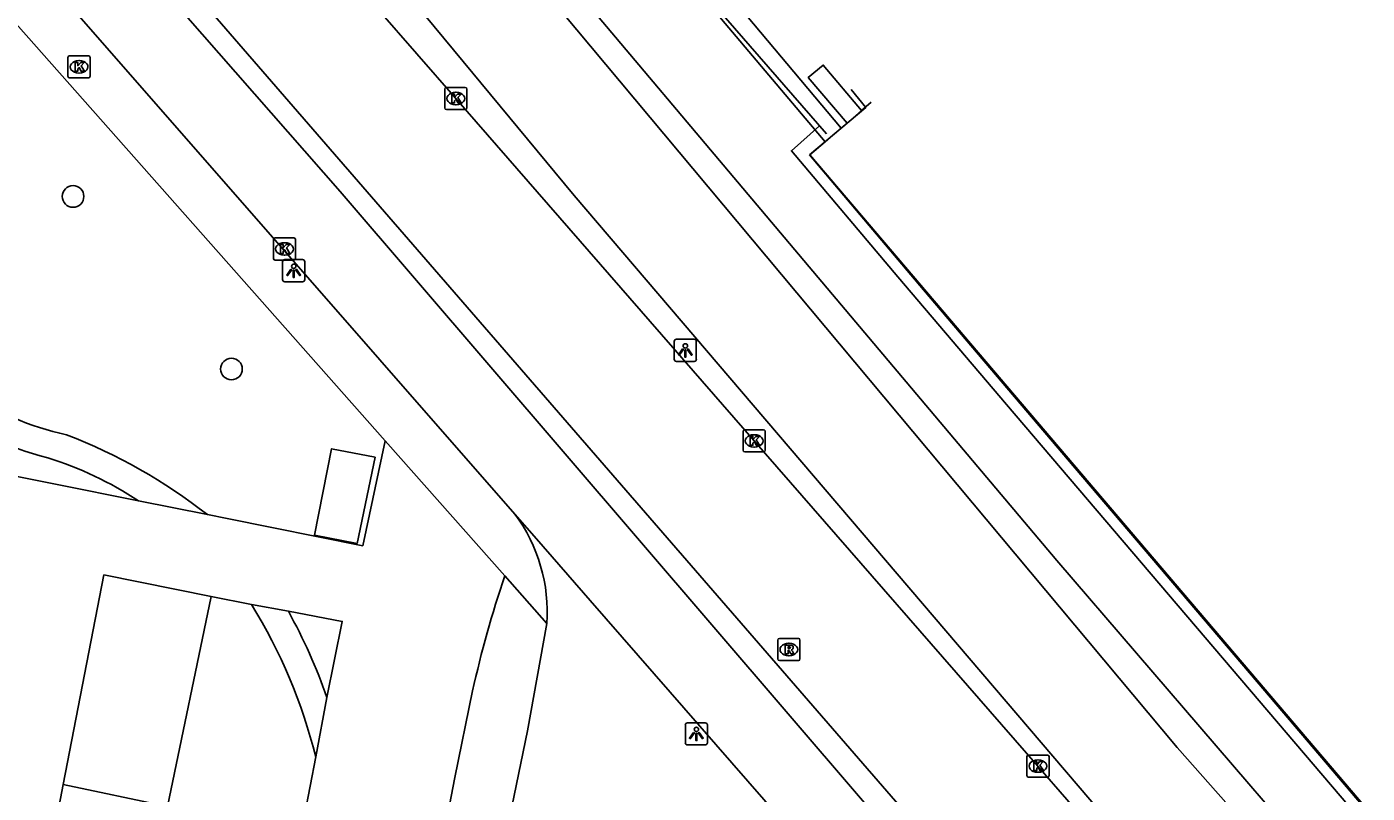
# Model space of a CAD drawing. Extents: x 158797 to 159887, y 384318 to 385255.
# Drawn here: x 159635 to 159695.5, y 384750.3 to 384784.9 of the extents above; entities that cross this region are included whole.
import ezdxf

# ---------------------------------------------------------------- set-up
doc = ezdxf.new("R2010")
doc.units = 0
for name, color, linetype in [('IMGEO_Boom', 7, 'Continuous'), ('IMGEO_Fietspad_gesloten', 7, 'Continuous'), ('IMGEO_Grasland_overig', 7, 'Continuous'), ('IMGEO_Hek', 7, 'Continuous'), ('IMGEO_Kolk', 7, 'Continuous'), ('IMGEO_Lichtpunt', 7, 'Continuous'), ('IMGEO_Muur', 7, 'Continuous'), ('IMGEO_Parkeervlak_halfverhard', 7, 'Continuous'), ('IMGEO_Perron', 7, 'Continuous'), ('IMGEO_Rijbaan_lokaal_gesloten', 7, 'Continuous'), ('IMGEO_Rijbaan_lokaal_open', 7, 'Continuous'), ('IMGEO_Rioolput', 7, 'Continuous'), ('IMGEO_Spoorbaan_halfverhard', 7, 'Continuous'), ('IMGEO_Voetpad_open', 7, 'Continuous')]:
    doc.layers.add(name, color=color, linetype=linetype)

msp = doc.modelspace()

# ---------------------------------------------------------------- linework, layer by layer
at = {"layer": 'IMGEO_Boom'}
for centre in [(159637.095, 384777.245), (159644.247, 384769.448)]:
    msp.add_circle(centre, 0.489, dxfattribs=at)
at = {"layer": 'IMGEO_Fietspad_gesloten'}
for points in [[(159657.044, 384762.896), (159644.852, 384776.828), (159619.092, 384806.285), (159606.9, 384820.341), (159599.922, 384828.238), (159594.107, 384832.049)], [(159603.16, 384829.929), (159649.153, 384777.465), (159672.738, 384749.959), (159692.707, 384727.03), (159698.66, 384720.233), (159741.572, 384670.966)]]:
    msp.add_lwpolyline(points, dxfattribs=at)
at = {"layer": 'IMGEO_Grasland_overig'}
for points in [[(159686.785, 384745.578), (159659.717, 384777.293), (159630.789, 384812.222), (159508.186, 384960.258), (159505.464, 384963.64), (159499.262, 384971.033), (159498.367, 384972.113), (159494.557, 384976.714), (159480.455, 384993.887), (159435.874, 385048.176), (159320.599, 385188.545), (159302.586, 385210.352), (159284.076, 385232.76), (159282.981, 385235.178)], [(159567.394, 384904.037), (159585.637, 384882.125), (159607.719, 384855.428), (159652.504, 384801.684), (159671.056, 384779.718)], [(159739.398, 384693.269), (159716.261, 384720.485), (159708.105, 384729.589), (159699.488, 384739.863), (159681.512, 384760.791), (159645.945, 384803.015), (159633.338, 384818.502), (159619.412, 384835.299), (159608.817, 384847.839), (159588.571, 384872.366), (159576.678, 384886.554), (159564.321, 384901.515)], [(159563.433, 384900.786), (159569.584, 384893.35), (159582.646, 384877.403), (159594.913, 384863.261), (159606.728, 384848.536), (159618.755, 384834.163), (159626.705, 384824.394), (159634.351, 384815.605), (159646.761, 384800.75), (159659.145, 384785.598), (159686.94, 384752.346), (159702.215, 384735.071), (159702.99, 384734.051), (159720.76, 384713.709), (159726.849, 384706.57)]]:
    msp.add_lwpolyline(points, dxfattribs=at)
at = {"layer": 'IMGEO_Hek'}
for points in [[(159547.185, 384928.671), (159563.152, 384909.374), (159566.715, 384905.032), (159567.477, 384904.104), (159567.903, 384903.585), (159575.829, 384893.965), (159578.992, 384890.053), (159580.597, 384888.161), (159585.637, 384882.125), (159594.987, 384870.844), (159606.222, 384857.404), (159617.389, 384843.961), (159622.172, 384838.201), (159652.634, 384801.745), (159655.845, 384797.91), (159660.655, 384792.157), (159663.919, 384788.359), (159671.111, 384780.076)], [(159672.233, 384782.072), (159672.894, 384781.266), (159670.342, 384779.129)], [(159731.082, 384707.253), (159726.23, 384712.849), (159719.716, 384720.443), (159714.798, 384726.168), (159709.941, 384731.829), (159705.032, 384737.565), (159700.438, 384742.98), (159695.516, 384748.738), (159679.241, 384767.846), (159674.331, 384773.606), (159669.529, 384779.308), (159670.794, 384780.441)], [(159734.704, 384703.729), (159725.475, 384714.397), (159716.443, 384724.957), (159708.271, 384734.444), (159700.421, 384743.714), (159690.553, 384755.316), (159682.343, 384764.966), (159675.486, 384773.023), (159670.342, 384779.129)]]:
    msp.add_lwpolyline(points, dxfattribs=at)
at = {"layer": 'IMGEO_Kolk'}
for p, q in [((159636.941, 384783.6), (159637.793, 384783.6)), ((159636.866, 384782.674), (159636.866, 384783.526)), ((159637.354, 384783.38), (159637.379, 384783.38)), ((159637.867, 384783.526), (159637.867, 384782.674)), ((159637.793, 384782.6), (159636.941, 384782.6)), ((159637.377, 384782.82), (159637.352, 384782.82)), ((159653.878, 384781.244), (159653.878, 384782.096)), ((159653.953, 384782.17), (159654.805, 384782.17)), ((159654.366, 384781.95), (159654.391, 384781.95)), ((159654.879, 384782.096), (159654.879, 384781.244)), ((159654.389, 384781.39), (159654.364, 384781.39)), ((159654.805, 384781.17), (159653.953, 384781.17)), ((159646.142, 384774.446), (159646.142, 384775.298)), ((159646.217, 384775.372), (159647.069, 384775.372)), ((159646.63, 384775.152), (159646.655, 384775.152)), ((159647.143, 384775.298), (159647.143, 384774.446)), ((159646.653, 384774.592), (159646.628, 384774.592)), ((159647.069, 384774.372), (159646.217, 384774.372)), ((159667.421, 384766.701), (159668.273, 384766.701)), ((159667.346, 384765.775), (159667.346, 384766.627)), ((159667.834, 384766.481), (159667.859, 384766.481)), ((159668.347, 384766.627), (159668.347, 384765.775)), ((159668.273, 384765.701), (159667.421, 384765.701)), ((159667.857, 384765.921), (159667.832, 384765.921)), ((159680.158, 384751.083), (159680.158, 384751.935)), ((159680.233, 384752.009), (159681.085, 384752.009)), ((159680.646, 384751.789), (159680.671, 384751.789)), ((159681.159, 384751.935), (159681.159, 384751.083)), ((159681.085, 384751.009), (159680.233, 384751.009)), ((159680.669, 384751.229), (159680.644, 384751.229))]:
    msp.add_line(p, q, dxfattribs=at)
for points in [[(159636.941, 384783.6), (159637.793, 384783.6)], [(159636.866, 384782.674), (159636.866, 384783.526)], [(159637.187, 384783.3), (159637.31, 384783.3), (159637.31, 384783.149), (159637.44, 384783.3), (159637.604, 384783.3), (159637.458, 384783.149), (159637.611, 384782.9), (159637.459, 384782.9), (159637.374, 384783.064), (159637.31, 384782.997), (159637.31, 384782.9), (159637.187, 384782.9), (159637.187, 384783.3)], [(159637.867, 384783.526), (159637.867, 384782.674)], [(159637.793, 384782.6), (159636.941, 384782.6)], [(159653.878, 384781.244), (159653.878, 384782.096)], [(159653.953, 384782.17), (159654.805, 384782.17)], [(159654.199, 384781.87), (159654.322, 384781.87), (159654.322, 384781.719), (159654.452, 384781.87), (159654.616, 384781.87), (159654.47, 384781.719), (159654.623, 384781.47), (159654.471, 384781.47), (159654.386, 384781.634), (159654.322, 384781.567), (159654.322, 384781.47), (159654.199, 384781.47), (159654.199, 384781.87)], [(159654.879, 384782.096), (159654.879, 384781.244)], [(159654.805, 384781.17), (159653.953, 384781.17)], [(159646.142, 384774.446), (159646.142, 384775.298)], [(159646.217, 384775.372), (159647.069, 384775.372)], [(159647.143, 384775.298), (159647.143, 384774.446)], [(159646.463, 384775.072), (159646.586, 384775.072), (159646.586, 384774.921), (159646.716, 384775.072), (159646.88, 384775.072), (159646.734, 384774.921), (159646.887, 384774.672), (159646.735, 384774.672), (159646.65, 384774.836), (159646.586, 384774.769), (159646.586, 384774.672), (159646.463, 384774.672), (159646.463, 384775.072)], [(159647.069, 384774.372), (159646.217, 384774.372)], [(159667.421, 384766.701), (159668.273, 384766.701)], [(159667.346, 384765.775), (159667.346, 384766.627)], [(159667.667, 384766.401), (159667.79, 384766.401), (159667.79, 384766.25), (159667.92, 384766.401), (159668.084, 384766.401), (159667.938, 384766.25), (159668.091, 384766.001), (159667.939, 384766.001), (159667.854, 384766.165), (159667.79, 384766.098), (159667.79, 384766.001), (159667.667, 384766.001), (159667.667, 384766.401)], [(159668.347, 384766.627), (159668.347, 384765.775)], [(159668.273, 384765.701), (159667.421, 384765.701)], [(159680.158, 384751.083), (159680.158, 384751.935)], [(159680.233, 384752.009), (159681.085, 384752.009)], [(159680.479, 384751.709), (159680.602, 384751.709), (159680.602, 384751.558), (159680.732, 384751.709), (159680.896, 384751.709), (159680.75, 384751.558), (159680.903, 384751.309), (159680.751, 384751.309), (159680.666, 384751.473), (159680.602, 384751.406), (159680.602, 384751.309), (159680.479, 384751.309), (159680.479, 384751.709)], [(159681.159, 384751.935), (159681.159, 384751.083)], [(159681.085, 384751.009), (159680.233, 384751.009)]]:
    msp.add_lwpolyline(points, dxfattribs=at)
for centre, start, end in [((159636.943, 384783.524), 91.55205, 178.44795), ((159636.943, 384783.524), 91.55205, 178.44795), ((159637.791, 384783.524), 1.55205, 88.44795), ((159637.791, 384783.524), 1.55205, 88.44795), ((159636.943, 384782.676), 181.55205, 268.44795), ((159636.943, 384782.676), 181.55205, 268.44795), ((159637.791, 384782.676), 271.55205, 358.44795), ((159637.791, 384782.676), 271.55205, 358.44795), ((159653.955, 384782.094), 91.55205, 178.44795), ((159653.955, 384782.094), 91.55205, 178.44795), ((159654.803, 384782.094), 1.55205, 88.44795), ((159654.803, 384782.094), 1.55205, 88.44795), ((159653.955, 384781.246), 181.55205, 268.44795), ((159653.955, 384781.246), 181.55205, 268.44795), ((159654.803, 384781.246), 271.55205, 358.44795), ((159654.803, 384781.246), 271.55205, 358.44795), ((159646.219, 384775.296), 91.55205, 178.44795), ((159646.219, 384775.296), 91.55205, 178.44795), ((159647.067, 384775.296), 1.55205, 88.44795), ((159647.067, 384775.296), 1.55205, 88.44795), ((159646.219, 384774.448), 181.55205, 268.44795), ((159646.219, 384774.448), 181.55205, 268.44795), ((159647.067, 384774.448), 271.55205, 358.44795), ((159647.067, 384774.448), 271.55205, 358.44795), ((159667.423, 384766.625), 91.55205, 178.44795), ((159667.423, 384766.625), 91.55205, 178.44795), ((159668.271, 384766.625), 1.55205, 88.44795), ((159668.271, 384766.625), 1.55205, 88.44795), ((159667.423, 384765.777), 181.55205, 268.44795), ((159667.423, 384765.777), 181.55205, 268.44795), ((159668.271, 384765.777), 271.55205, 358.44795), ((159668.271, 384765.777), 271.55205, 358.44795), ((159680.235, 384751.933), 91.55205, 178.44795), ((159680.235, 384751.933), 91.55205, 178.44795), ((159681.083, 384751.933), 1.55205, 88.44795), ((159681.083, 384751.933), 1.55205, 88.44795), ((159680.235, 384751.085), 181.55205, 268.44795), ((159680.235, 384751.085), 181.55205, 268.44795), ((159681.083, 384751.085), 271.55205, 358.44795), ((159681.083, 384751.085), 271.55205, 358.44795)]:
    msp.add_arc(centre, 0.0765, start, end, dxfattribs=at)
for centre, major_axis, ratio, start_param, end_param in [((159637.353, 384783.1), (-0.387, 0.002), 0.722429, 4.712389, 7.853982), ((159637.378, 384783.1), (-0.39, 0.002), 0.717154, 1.570796, 4.712389), ((159654.365, 384781.67), (-0.387, 0.002), 0.722429, 4.712389, 7.853982), ((159654.39, 384781.67), (-0.39, 0.002), 0.717154, 1.570796, 4.712389), ((159646.629, 384774.872), (-0.387, 0.002), 0.722429, 4.712389, 7.853982), ((159646.654, 384774.872), (-0.39, 0.002), 0.717154, 1.570796, 4.712389), ((159667.833, 384766.201), (-0.387, 0.002), 0.722429, 4.712389, 7.853982), ((159667.858, 384766.201), (-0.39, 0.002), 0.717154, 1.570796, 4.712389), ((159680.645, 384751.509), (-0.387, 0.002), 0.722429, 4.712389, 7.853982), ((159680.67, 384751.509), (-0.39, 0.002), 0.717154, 1.570796, 4.712389)]:
    msp.add_ellipse(centre, major_axis=major_axis, ratio=ratio, start_param=start_param, end_param=end_param, dxfattribs=at)
at = {"layer": 'IMGEO_Lichtpunt'}
for p, q in [((159646.558, 384774.294), (159646.558, 384773.487)), ((159646.558, 384774.294), (159646.558, 384773.487)), ((159647.46, 384774.389), (159646.652, 384774.389)), ((159647.46, 384774.389), (159646.652, 384774.389)), ((159647.554, 384773.487), (159647.554, 384774.294)), ((159647.554, 384773.487), (159647.554, 384774.294)), ((159646.652, 384773.393), (159647.46, 384773.393)), ((159646.652, 384773.393), (159647.46, 384773.393)), ((159664.239, 384770.695), (159664.239, 384769.888)), ((159664.239, 384770.695), (159664.239, 384769.888)), ((159665.141, 384770.79), (159664.333, 384770.79)), ((159665.141, 384770.79), (159664.333, 384770.79)), ((159665.235, 384769.888), (159665.235, 384770.695)), ((159665.235, 384769.888), (159665.235, 384770.695)), ((159664.333, 384769.794), (159665.141, 384769.794)), ((159664.333, 384769.794), (159665.141, 384769.794)), ((159664.739, 384753.368), (159664.739, 384752.561)), ((159664.739, 384753.368), (159664.739, 384752.561)), ((159665.641, 384753.463), (159664.833, 384753.463)), ((159665.641, 384753.463), (159664.833, 384753.463)), ((159665.735, 384752.561), (159665.735, 384753.368)), ((159665.735, 384752.561), (159665.735, 384753.368)), ((159664.833, 384752.467), (159665.641, 384752.467)), ((159664.833, 384752.467), (159665.641, 384752.467))]:
    msp.add_line(p, q, dxfattribs=at)
for points in [[(159646.932, 384773.958), (159646.971, 384773.93), (159646.783, 384773.668), (159646.745, 384773.695), (159646.932, 384773.958)], [(159647.144, 384773.93), (159647.182, 384773.957), (159647.369, 384773.695), (159647.33, 384773.667), (159647.144, 384773.93)], [(159647.034, 384773.91), (159647.081, 384773.91), (159647.081, 384773.588), (159647.034, 384773.588), (159647.034, 384773.91)], [(159664.613, 384770.359), (159664.652, 384770.331), (159664.464, 384770.069), (159664.426, 384770.096), (159664.613, 384770.359)], [(159664.715, 384770.311), (159664.762, 384770.311), (159664.762, 384769.989), (159664.715, 384769.989), (159664.715, 384770.311)], [(159664.825, 384770.331), (159664.863, 384770.358), (159665.05, 384770.096), (159665.011, 384770.068), (159664.825, 384770.331)], [(159665.113, 384753.032), (159665.152, 384753.004), (159664.964, 384752.742), (159664.926, 384752.769), (159665.113, 384753.032)], [(159665.215, 384752.984), (159665.262, 384752.984), (159665.262, 384752.662), (159665.215, 384752.662), (159665.215, 384752.984)], [(159665.325, 384753.004), (159665.363, 384753.031), (159665.55, 384752.769), (159665.511, 384752.741), (159665.325, 384753.004)]]:
    msp.add_lwpolyline(points, dxfattribs=at)
for centre in [(159647.057, 384774.092), (159664.738, 384770.493), (159665.238, 384753.166)]:
    msp.add_circle(centre, 0.0994, dxfattribs=at)
for centre, start, end in [((159646.652, 384774.294), 90, 180), ((159646.652, 384774.294), 90, 180), ((159647.46, 384774.294), 0, 90), ((159647.46, 384774.294), 0, 90), ((159646.652, 384773.487), 180, 270), ((159646.652, 384773.487), 180, 270), ((159647.46, 384773.487), 270, 0), ((159647.46, 384773.487), 270, 360), ((159664.333, 384770.695), 90, 180), ((159664.333, 384770.695), 90, 180), ((159665.141, 384770.695), 0, 90), ((159665.141, 384770.695), 0, 90), ((159664.333, 384769.888), 180, 270), ((159664.333, 384769.888), 180, 270), ((159665.141, 384769.888), 270, 0), ((159665.141, 384769.888), 270, 360), ((159664.833, 384753.368), 90, 180), ((159664.833, 384753.368), 90, 180), ((159665.641, 384753.368), 0, 90), ((159665.641, 384753.368), 0, 90), ((159664.833, 384752.561), 180, 270), ((159664.833, 384752.561), 180, 270), ((159665.641, 384752.561), 270, 0), ((159665.641, 384752.561), 270, 360)]:
    msp.add_arc(centre, 0.0946, start, end, dxfattribs=at)
at = {"layer": 'IMGEO_Muur'}
msp.add_lwpolyline([(159671.056, 384779.718), (159670.365, 384779.124), (159713.025, 384728.986), (159842.606, 384578.109), (159846.161, 384573.938), (159845.787, 384573.606), (159853.257, 384564.81)], dxfattribs=at)
at = {"layer": 'IMGEO_Parkeervlak_halfverhard'}
msp.add_lwpolyline([(159643.324, 384759.177), (159641.364, 384749.687), (159636.653, 384750.674)], dxfattribs=at)
at = {"layer": 'IMGEO_Perron'}
for points in [[(159672.69, 384781.121), (159673.132, 384781.501)], [(159672.69, 384781.121), (159672.039, 384780.561)], [(159671.056, 384779.718), (159671.287, 384779.916), (159671.776, 384780.336)], [(159671.776, 384780.336), (159672.039, 384780.561)], [(159671.056, 384779.718), (159670.365, 384779.124), (159685.405, 384761.4), (159713.025, 384728.986), (159843.554, 384576.997)]]:
    msp.add_lwpolyline(points, dxfattribs=at)
at = {"layer": 'IMGEO_Rijbaan_lokaal_gesloten'}
for points in [[(159676.456, 384740.613), (159672.921, 384744.672), (159668.279, 384750), (159660.441, 384758.995), (159658.021, 384761.779), (159657.044, 384762.896)], [(159658.493, 384757.944), (159657.613, 384753.095), (159656.412, 384747.264), (159655.136, 384740.671), (159653.221, 384730.801)]]:
    msp.add_lwpolyline(points, dxfattribs=at)
msp.add_arc((159650.955, 384758.426), 7.553, 356.33889, 36.28102, dxfattribs=at)
at = {"layer": 'IMGEO_Rijbaan_lokaal_open'}
for points in [[(159642.056, 384795.807), (159654.378, 384781.669), (159667.847, 384766.2), (159680.659, 384751.508), (159681.97, 384750), (159686.688, 384744.57)], [(159742.426, 384671.496), (159742.29, 384671.686), (159698.84, 384721.678), (159674.222, 384749.931), (159637.619, 384792.201)]]:
    msp.add_lwpolyline(points, dxfattribs=at)
at = {"layer": 'IMGEO_Rioolput'}
for p, q in [((159668.914, 384756.351), (159668.914, 384757.203)), ((159668.989, 384757.277), (159669.841, 384757.277)), ((159669.402, 384757.057), (159669.427, 384757.057)), ((159669.915, 384757.203), (159669.915, 384756.351)), ((159669.425, 384756.497), (159669.4, 384756.497)), ((159669.841, 384756.277), (159668.989, 384756.277))]:
    msp.add_line(p, q, dxfattribs=at)
for points in [[(159668.914, 384756.351), (159668.914, 384757.203)], [(159668.989, 384757.277), (159669.841, 384757.277)], [(159669.503, 384756.975), (159669.251, 384756.977), (159669.251, 384756.577)], [(159669.915, 384757.203), (159669.915, 384756.351)], [(159669.251, 384756.577), (159669.375, 384756.577), (159669.375, 384756.739), (159669.386, 384756.739)], [(159669.429, 384756.896), (159669.375, 384756.896), (159669.375, 384756.815)], [(159669.375, 384756.815), (159669.427, 384756.815)], [(159669.433, 384756.71), (159669.504, 384756.577), (159669.644, 384756.577), (159669.579, 384756.703)], [(159669.841, 384756.277), (159668.989, 384756.277)]]:
    msp.add_lwpolyline(points, dxfattribs=at)
for centre, radius, start, end in [((159668.991, 384757.201), 0.0765, 91.55205, 178.44795), ((159668.991, 384757.201), 0.0765, 91.55205, 178.44795), ((159669.502, 384756.865), 0.109, 350.36119, 89.41601), ((159669.839, 384757.201), 0.0765, 1.55205, 88.44795), ((159669.839, 384757.201), 0.0765, 1.55205, 88.44795), ((159669.385, 384756.686), 0.0533, 26.02933, 88.69889), ((159669.411, 384757.004), 0.19, 274.7715, 282.96867), ((159669.435, 384756.8), 0.0964, 77.00612, 93.18647), ((159669.449, 384756.857), 0.0378, 276.66336, 79.67722), ((159669.5, 384756.865), 0.112, 277.58423, 350.98172), ((159669.484, 384756.65), 0.108, 29.51342, 73.79051), ((159668.991, 384756.353), 0.0765, 181.55205, 268.44795), ((159668.991, 384756.353), 0.0765, 181.55205, 268.44795), ((159669.839, 384756.353), 0.0765, 271.55205, 358.44795), ((159669.839, 384756.353), 0.0765, 271.55205, 358.44795)]:
    msp.add_arc(centre, radius, start, end, dxfattribs=at)
for centre, major_axis, ratio, start_param, end_param in [((159669.401, 384756.777), (-0.387, 0.002), 0.722429, 4.712389, 7.853982), ((159669.426, 384756.777), (-0.39, 0.002), 0.717154, 1.570796, 4.712389)]:
    msp.add_ellipse(centre, major_axis=major_axis, ratio=ratio, start_param=start_param, end_param=end_param, dxfattribs=at)
at = {"layer": 'IMGEO_Spoorbaan_halfverhard'}
for points in [[(159671.776, 384780.336), (159618.463, 384843.803), (159610.866, 384853.123), (159586.252, 384882.677), (159570.742, 384901.461), (159543.418, 384934.616), (159538.316, 384940.816), (159528.436, 384952.721), (159507.455, 384978.182), (159488.169, 385001.676), (159481.951, 385009.216), (159473.571, 385019.29), (159464.416, 385030.34), (159451.729, 385045.807), (159438.711, 385061.553), (159421.234, 385082.721), (159410.708, 385095.473), (159400.497, 385107.572), (159392.075, 385118.019)], [(159672.039, 384780.561), (159670.288, 384782.617), (159670.962, 384783.176), (159672.69, 384781.121)]]:
    msp.add_lwpolyline(points, dxfattribs=at)
at = {"layer": 'IMGEO_Voetpad_open'}
for points in [[(159579.926, 384843.974), (159588.53, 384833.896), (159592.361, 384830.81), (159597.622, 384827.422), (159598.824, 384826.042), (159604.729, 384819.259), (159627.663, 384792.824), (159633.463, 384786.25), (159651.189, 384766.204)], [(159640.052, 384763.495), (159606.316, 384770.264)], [(159651.189, 384766.204), (159650.178, 384761.463), (159644.05, 384762.693), (159643.16, 384762.871)], [(159656.584, 384760.103), (159651.189, 384766.204)], [(159649.929, 384761.562), (159650.73, 384765.463), (159648.77, 384765.849), (159648.001, 384761.948), (159649.929, 384761.562)], [(159643.16, 384762.871), (159640.052, 384763.495)], [(159636.653, 384750.674), (159638.487, 384760.144), (159643.324, 384759.177)], [(159658.493, 384757.944), (159656.584, 384760.103)], [(159645.156, 384758.811), (159643.324, 384759.177)], [(159645.156, 384758.811), (159646.815, 384758.501)], [(159646.815, 384758.501), (159649.252, 384758.044), (159648.558, 384754.604)], [(159648.558, 384754.604), (159648.05, 384751.925)], [(159652.144, 384732.544), (159650.829, 384732.792), (159654.335, 384750.999), (159655.136, 384754.906)], [(159646.78, 384745.305), (159648.05, 384751.925)], [(159636.653, 384750.674), (159636.057, 384747.593)]]:
    msp.add_lwpolyline(points, dxfattribs=at)
for centre, radius, start, end in [((159639.152, 384778.336), 13.287, 158.76642, 256.05931), ((159639.334, 384778.484), 12.268, 164.94369, 258.08677), ((159627.723, 384743.087), 25.094, 52.036, 68.78916), ((159631.048, 384749.805), 16.386, 56.66507, 72.58734), ((159704.037, 384744.081), 50.085, 161.34364, 167.51832), ((159624.123, 384745.92), 24.669, 14.08801, 31.50339), ((159624.671, 384746.259), 25.303, 19.25818, 28.93662)]:
    msp.add_arc(centre, radius, start, end, dxfattribs=at)

doc.saveas('drawing.dxf')
